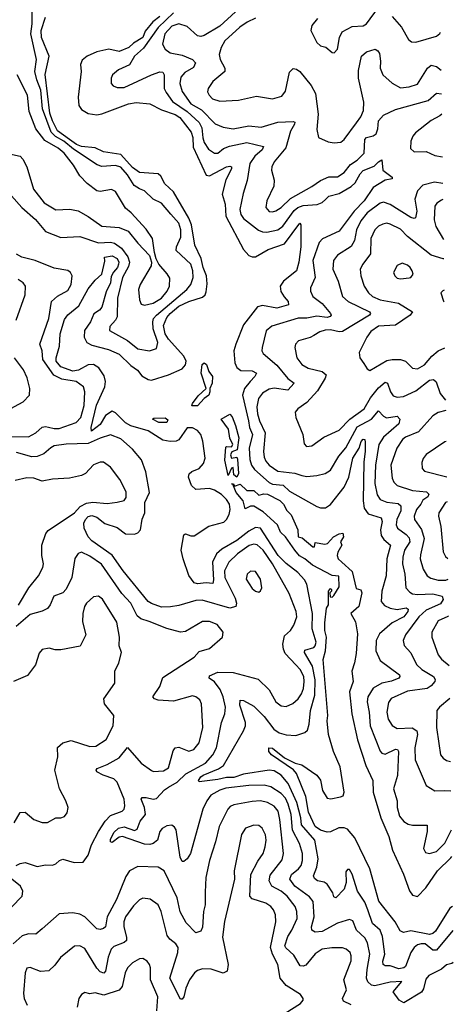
# Model space of a CAD drawing. Extents: x 2057697 to 2160550, y 827490 to 1016834.
# Tile 291 of 509: x 2142283 to 2144824, y 906251 to 912029. Entities that reach past the tile are written whole.
import ezdxf

# ---------------------------------------------------------------- set-up
doc = ezdxf.new("R2010")
doc.units = 0

msp = doc.modelspace()

# ---------------------------------------------------------------- linework, layer by layer
at = {"layer": '0CON20XD'}
for points in [[(2142234.8, 910995), (2142295, 910926.3), (2142376.4, 910856.4), (2142435, 910786), (2142525, 910750.4), (2142635, 910755.9), (2142745, 910720.2), (2142815, 910723), (2142838, 910718), (2142878.9, 910688.9), (2142917.7, 910637.7), (2142927.4, 910605), (2142920.3, 910579.7), (2142885.6, 910515), (2142855.7, 910395), (2142855.2, 910284.8), (2142845.2, 910264.8), (2142811.7, 910228.3), (2142810, 910205), (2142915, 910146.2), (2142975, 910096.4), (2143044.5, 910085.5), (2143085, 910100), (2143092.9, 910135), (2143065.9, 910215), (2143062.6, 910255), (2143068, 910275), (2143084.8, 910295), (2143262.4, 910445), (2143285.8, 910475), (2143299.7, 910515), (2143298.6, 910555), (2143285, 910594.5), (2143200.6, 910675), (2143201.7, 910695), (2143226.9, 910753.1), (2143227.8, 910795), (2143215, 910835.4), (2143168.2, 910888.2), (2143115, 910951.5), (2143065, 910976.4), (2143015.3, 911025.3), (2142985, 911035.3), (2142953.5, 911055), (2142915, 911118.4), (2142875, 911162.8), (2142845, 911172.9), (2142765, 911167.7), (2142736.2, 911176.2), (2142598.9, 911268.9), (2142541, 911315), (2142492.9, 911342.9), (2142468.3, 911368.3), (2142416, 911505), (2142407.4, 911615), (2142383.9, 911675), (2142372.6, 911725), (2142381.7, 911795), (2142347.6, 911945), (2142355.2, 912005), (2142356.8, 912103.2)], [(2144029.2, 912035), (2143996, 911995), (2143990, 911965), (2144025, 911894), (2144045, 911876), (2144077, 911867), (2144115, 911836.7), (2144126.1, 911833.9), (2144146, 911855), (2144157.8, 911925), (2144172.8, 911957.2), (2144232, 911988), (2144295, 911993.6), (2144315, 912004.4), (2144385, 912100.6)], [(2144821.5, 906683.7), (2144725, 906568.2), (2144705, 906569.1), (2144659.2, 906605), (2144635, 906606.7), (2144615, 906600), (2144595, 906583.8), (2144575.8, 906555), (2144545, 906473.3), (2144533.8, 906465), (2144505, 906459.6), (2144455, 906476.7), (2144425, 906476.2), (2144413.2, 906485), (2144411.6, 906505), (2144423.4, 906545), (2144409.3, 906649.3), (2144395.2, 906685.2), (2144350.2, 906725), (2144324, 906806), (2144305, 906850), (2144263.2, 906915), (2144230.6, 907015), (2144215, 907041.2), (2144205, 907041.2), (2144195, 907027.5), (2144196.9, 906965), (2144184, 906926), (2144135, 906876), (2144125, 906881.2), (2144117.5, 906905), (2144085, 906955.5), (2144067, 906967), (2144028.6, 906975), (2144010, 906990), (2144005.4, 907005), (2144024.3, 907055), (2144031.7, 907105), (2144012.3, 907215), (2143935, 907304), (2143931.3, 907345), (2143907.7, 907435), (2143855.8, 907545.8), (2143814.9, 907594.9), (2143775, 907620.6), (2143745, 907624.4), (2143595, 907601.5), (2143538.6, 907581.4), (2143495, 907582.6), (2143445, 907570.7), (2143335.7, 907555.7), (2143330.5, 907565), (2143343.6, 907585), (2143358.9, 907595), (2143448.2, 907631.8), (2143477.4, 907652.6), (2143594.7, 907855), (2143606.7, 907885), (2143607, 907905), (2143574, 908006), (2143574.5, 908035.5), (2143595, 908033.5), (2143655, 908000.9), (2143715, 907940.4), (2143772, 907865), (2143804.5, 907844.5), (2143845, 907831.7), (2143901.3, 907828.7), (2143954.7, 907845.3), (2143969.9, 907860.1), (2143980, 907895), (2143986.6, 907975), (2144013.6, 908065), (2144015.1, 908155.1), (2143999.7, 908235), (2143951.2, 908315), (2143955, 908328.2), (2144006.1, 908345), (2144015.2, 908355), (2144020, 908375), (2143998, 908455), (2143999.9, 908545), (2143965.5, 908715.5), (2143951.3, 908741.3), (2143913.1, 908785), (2143845, 908837.5), (2143798.5, 908885), (2143695, 909045.3), (2143665, 909049.2), (2143625, 909027.9), (2143555, 908972.7), (2143467.5, 908922.5), (2143436, 908894), (2143412.3, 908845), (2143418.7, 908741.3), (2143415, 908719.5), (2143375, 908723.6), (2143325, 908718), (2143305, 908724.3), (2143275, 908766.7), (2143241.4, 908865), (2143229.2, 908915), (2143245, 909005.5), (2143255, 909012), (2143285, 908999.3), (2143305, 909000), (2143392.4, 909057.6), (2143479.5, 909080.5), (2143495.8, 909095), (2143510.7, 909125), (2143517.1, 909155), (2143513.2, 909185), (2143495, 909213.9), (2143465, 909243.2), (2143425, 909268), (2143395, 909277.5), (2143315, 909271.2), (2143290, 909295), (2143271.5, 909345), (2143275.4, 909364.6), (2143291.8, 909378.2), (2143335.5, 909395), (2143359.6, 909425), (2143370.8, 909455), (2143356.5, 909555), (2143344.1, 909594.1), (2143325, 909618.9), (2143295, 909634.4), (2143265, 909633.1), (2143215, 909562.5), (2143200, 909555), (2143165, 909554.4), (2143121.9, 909561.9), (2143035, 909616.5), (2142935, 909645.9), (2142902.7, 909662.7), (2142845, 909721.1), (2142825, 909731.5), (2142785, 909706.7), (2142755, 909652.6), (2142703.3, 909615), (2142701.9, 909635), (2142733.3, 909766.7), (2142781.4, 909875), (2142785.3, 909905), (2142778.2, 909938.2), (2142746.8, 909985), (2142715, 910005.8), (2142685, 910003.5), (2142627.7, 909972.3), (2142595, 909966.9), (2142525, 909992), (2142497.6, 910025), (2142496.7, 910045), (2142516.5, 910113.5), (2142520.9, 910185), (2142545, 910268.6), (2142565, 910297.5), (2142629.6, 910350.4), (2142685, 910449.2), (2142725, 910500), (2142763.6, 910536.4), (2142782, 910612), (2142780, 910635), (2142825, 910643.2), (2142855, 910626.7), (2142864.2, 910605), (2142862.4, 910595), (2142855.6, 910575), (2142832.2, 910547.8), (2142819, 910521), (2142814.7, 910485), (2142789.1, 910430.9), (2142765, 910342.5), (2142750.9, 910325), (2142718, 910302), (2142698.4, 910255), (2142662.9, 910205), (2142661, 910165), (2142676.6, 910135), (2142705, 910118.4), (2142804.3, 910094.3), (2142865, 910066.7), (2142935, 910000.4), (2142972.9, 909972.9), (2142998.8, 909938.8), (2143035, 909918), (2143055.9, 909914.1), (2143155, 909944), (2143235, 909979.5), (2143255, 910004.3), (2143259.3, 910025), (2143245.4, 910055), (2143155, 910154.5), (2143135.6, 910185), (2143126.1, 910235), (2143145, 910280.5), (2143164.8, 910305.2), (2143215, 910347.9), (2143275, 910376), (2143355, 910401.4), (2143369.1, 910415), (2143375, 910431.2), (2143381.2, 910478.8), (2143378.4, 910525), (2143358.2, 910575), (2143346.8, 910626.8), (2143309.7, 910705), (2143290.8, 910825), (2143273.5, 910865), (2143185, 911017.8), (2143134.1, 911065), (2143110, 911110), (2143095, 911124.7), (2142985, 911132.2), (2142945, 911161), (2142875, 911237.8), (2142775, 911253.6), (2142725, 911277.3), (2142645, 911284.3), (2142615, 911296.9), (2142575, 911326.1), (2142505, 911377.4), (2142475.3, 911435), (2142460.2, 911479.8), (2142432.5, 911707.5), (2142455.5, 911815), (2142410, 911925), (2142408.9, 911965), (2142435, 912044.4)], [(2143105, 912047.8), (2143063.4, 912016.6), (2143018.2, 911961.8), (2143003.8, 911925), (2142949.6, 911890.4), (2142922.1, 911865), (2142865, 911841.5), (2142805, 911855.9), (2142735, 911840), (2142679.2, 911815), (2142648.3, 911791.7), (2142639.5, 911765), (2142642.7, 911725), (2142626, 911575), (2142630.4, 911525), (2142645, 911501.8), (2142685, 911478.8), (2142735, 911471.1), (2142763.5, 911476.5)], [(2143185, 912069.1), (2143095, 911982.6), (2143008.8, 911861.2), (2142955.3, 911815), (2142926.5, 911763.5), (2142862.5, 911735), (2142827.1, 911705), (2142818.9, 911685), (2142820, 911655), (2142830.7, 911640.7), (2142855, 911631.5), (2142895, 911631.6), (2143055.7, 911704.3), (2143105, 911722.2), (2143121.4, 911721.4), (2143130.3, 911705), (2143130, 911625), (2143140.6, 911600.6), (2143179.1, 911549.1), (2143265, 911490.6), (2143335.4, 911425.4), (2143349.7, 911395), (2143355.9, 911335), (2143365, 911308.2), (2143389.6, 911269.6), (2143425, 911245.5), (2143445, 911245.5), (2143477.1, 911272.9), (2143512.8, 911287.2), (2143615, 911308.3), (2143712, 911285), (2143704.4, 911265), (2143661.5, 911228.5), (2143631.7, 911185), (2143616.6, 911085), (2143592, 911008), (2143573.8, 910915), (2143578.6, 910885), (2143595, 910861.3), (2143683.2, 910793.2), (2143705, 910783.9), (2143731.9, 910781.9), (2143795, 910795.3), (2143825, 910817.8), (2143891.7, 910908.3), (2143912.5, 910927.5), (2143945, 910939.2), (2144026.7, 910943.3), (2144055, 910955.8), (2144075, 910974), (2144095, 910993.3), (2144155, 911007.9), (2144225, 911049.5), (2144248.2, 911071.8), (2144278, 911125), (2144295, 911143.7), (2144361.3, 911168.7), (2144385, 911194.4), (2144405, 911205.8), (2144411.2, 911145), (2144466.2, 911105), (2144466.7, 911095), (2144425, 911086.2), (2144355, 911043.4), (2144302.6, 910965), (2144242.6, 910905), (2144155, 910787.9), (2144057.4, 910742.6), (2144038.8, 910721.2), (2144000, 910615), (2144013.8, 910515), (2143987.5, 910455), (2143987.5, 910435), (2144000, 910405), (2144055, 910363.3), (2144104.6, 910305), (2144107.5, 910295), (2144102.6, 910287.4), (2144085, 910282), (2144025, 910289.8), (2143965, 910276.6), (2143915, 910276.5), (2143760, 910230), (2143727.1, 910202.9), (2143703.5, 910105), (2143702.5, 910085), (2143709.8, 910069.8), (2143790.7, 910000.7), (2143855, 909923.9), (2143891.1, 909895), (2143854, 909855), (2143774.2, 909865.8), (2143745, 909861.3), (2143705, 909836.4), (2143682.5, 909805), (2143672.5, 909757.5), (2143676.1, 909715), (2143687.8, 909675), (2143722.2, 909605), (2143711, 909495), (2143715, 909462.5), (2143725, 909438.5), (2143744.7, 909415), (2143795, 909378.6), (2143895, 909367.1), (2143936.2, 909353.8)], [(2143547.2, 912075), (2143455, 911990.8), (2143365, 911936.1), (2143345, 911930.8), (2143325, 911934.6), (2143265, 911989.7), (2143215.2, 912005.2), (2143175, 911991), (2143133.2, 911945)], [(2143665, 912037.4), (2143615.9, 912014.1), (2143573.8, 911985), (2143486.1, 911905), (2143462.9, 911865), (2143452.8, 911825), (2143457.1, 911795), (2143484.4, 911745), (2143485.7, 911725), (2143414, 911666), (2143387.8, 911625), (2143383.6, 911605), (2143392.5, 911585), (2143413.3, 911565), (2143455, 911551.5), (2143565, 911557.1), (2143670.3, 911580.3), (2143765, 911564.4), (2143819.8, 911580.2), (2143840.2, 911609.8), (2143865, 911720.8), (2143885, 911741.4), (2143905, 911738.9), (2143925, 911724.4), (2143991.9, 911641.9), (2144016.4, 911595), (2144032.4, 911475), (2144024.6, 911384.6), (2144035, 911337.5), (2144091.2, 911311.2), (2144126.6, 911306.6), (2144165, 911310), (2144185.3, 911324.7), (2144256.9, 911423.1), (2144281.7, 911458.3), (2144297.9, 911495), (2144299, 911545), (2144268.7, 911685), (2144269.4, 911730.6), (2144286.2, 911813.8), (2144315, 911840.6), (2144365.5, 911855.5), (2144382.5, 911845), (2144391.2, 911831.2), (2144397.2, 911785), (2144394.7, 911745), (2144412, 911705), (2144465, 911656.9), (2144515, 911629.2), (2144565, 911633.8), (2144615, 911651.1), (2144673.8, 911745), (2144695, 911762.7), (2144725, 911754.6), (2144753.1, 911732.7)], [(2144466.6, 912046.6), (2144520, 911985), (2144562.4, 911912.4), (2144578.3, 911898.3), (2144605, 911897.1), (2144725, 911931.1), (2144745, 911947.1), (2144750.1, 911955.9)], [(2143133.2, 911945), (2143119.3, 911885), (2143135.3, 911855.3), (2143164.7, 911834.7), (2143235, 911819.7), (2143295, 911795.4), (2143313.8, 911775), (2143302.1, 911747.9), (2143250.8, 911719.2), (2143228.3, 911691.7), (2143220.6, 911655), (2143235, 911607.8), (2143286.4, 911535), (2143349.1, 911499.1), (2143428.1, 911418.1), (2143475, 911398.9), (2143535, 911388.2), (2143625, 911405.9), (2143697.4, 911397.4), (2143795, 911427.8), (2143885, 911431.4), (2143895, 911426.7), (2143894.2, 911415), (2143870.9, 911375), (2143842.8, 911277.2), (2143773.9, 911195), (2143759.7, 911165), (2143758.4, 911145), (2143773.8, 911086.2), (2143772.4, 911052.4), (2143730.4, 910965), (2143726, 910926), (2143745, 910903.2), (2143765, 910900.9), (2143785, 910907.8), (2143815, 910927.5), (2143870.5, 910979.5), (2143995, 911049.6), (2144045, 911084.6), (2144094, 911106), (2144145, 911106.2), (2144185, 911131.8), (2144221.9, 911178.1), (2144260.9, 911205), (2144301.8, 911245), (2144305.9, 911325), (2144315, 911337.8), (2144355, 911347.3), (2144371.2, 911358.8), (2144382.6, 911387.4), (2144386.3, 911435), (2144415, 911467.6), (2144485, 911501.2), (2144677.1, 911555), (2144725, 911597.5), (2144755, 911592.7)], [(2142205, 911244.7), (2142285, 911227.5), (2142300.8, 911210.8), (2142325.5, 911165), (2142364.5, 911035), (2142425.7, 910955), (2142495, 910913.8), (2142576.2, 910916.2), (2142625, 910906.7), (2142685, 910873.8), (2142765, 910816.2), (2142865, 910808.4), (2142918.7, 910788.7), (2142975, 910717.1), (2143044.4, 910644.4), (2143056.1, 910606.1), (2143054, 910585), (2142988.5, 910475), (2142980, 910445), (2142984.5, 910384.5), (2142995, 910360), (2143014.4, 910354.4), (2143064.6, 910364.6), (2143113.2, 910395), (2143146.4, 910435), (2143161.2, 910465), (2143162, 910512), (2143147.9, 910537.9), (2143098, 910595), (2143083.3, 910625), (2143072.3, 910662.3), (2143061.2, 910745), (2143025, 910798.8), (2142936.9, 910895), (2142902.7, 910922.7), (2142845, 911020), (2142822, 911032), (2142755, 911020.7), (2142735, 911024), (2142677.9, 911067.9), (2142635, 911111.5), (2142598, 911175), (2142544.1, 911245), (2142507.5, 911275), (2142430.3, 911320.3), (2142378.2, 911388.2), (2142339.3, 911489.3), (2142329.7, 911585), (2142267.3, 911705)], [(2142763.5, 911476.5), (2142920, 911535), (2142965, 911543.1), (2143045, 911535.6), (2143115, 911500.6), (2143195, 911471.6), (2143221.6, 911455), (2143288.4, 911368.4), (2143297.4, 911337.4), (2143299.8, 911279.8), (2143375, 911116.2), (2143395, 911112.8), (2143495, 911164.6), (2143515, 911169.1), (2143524, 911165), (2143525, 911154), (2143490.4, 911089.6), (2143468.8, 911005), (2143486.7, 910946.7), (2143491.2, 910875), (2143595, 910680), (2143625.8, 910645), (2143645, 910636.4), (2143665, 910636.2), (2143739.9, 910680.1), (2143835, 910713.8), (2143925, 910834), (2143931.4, 910825), (2143930.7, 910695), (2143918.8, 910605), (2143905.5, 910554.5), (2143828.9, 910495), (2143809.2, 910465), (2143814.2, 910434.2), (2143832.2, 910402.2), (2143857.1, 910375), (2143858.1, 910355), (2143790, 910335), (2143705, 910350.8), (2143676.6, 910343.4), (2143595, 910238.4), (2143548.9, 910125), (2143538.6, 910085), (2143544.7, 910015), (2143555, 909987.8), (2143579.2, 909969.2), (2143645, 909968.9), (2143670, 909955), (2143661.8, 909935), (2143634.4, 909905.6), (2143600.4, 909865), (2143588.6, 909825), (2143624.9, 909675), (2143629, 909635), (2143647.1, 909595), (2143628.1, 909515), (2143632.2, 909447.8), (2143642.4, 909415), (2143659.9, 909389.9), (2143745, 909312.9), (2143765, 909303), (2143827.6, 909297.6), (2143865, 909262.5), (2144025, 909171.1), (2144045, 909163.3), (2144075, 909163.3), (2144105, 909183.1), (2144184.3, 909285), (2144211.9, 909345), (2144234.8, 909455), (2144272.6, 909515), (2144285, 909554.2), (2144295, 909566.7), (2144305, 909566.2), (2144306.9, 909546.9), (2144307.8, 909495), (2144299, 909435), (2144295.9, 909205), (2144302.4, 909162.4), (2144325, 909128.2), (2144400.7, 909105), (2144407, 909085), (2144398.1, 909035), (2144402, 909002), (2144417.5, 908977.5), (2144457.1, 908945), (2144434.2, 908865), (2144431.4, 908765), (2144405.8, 908675), (2144402.3, 908615), (2144420.8, 908590.8), (2144454.8, 908574.8), (2144495, 908568), (2144547.8, 908577.8), (2144559.8, 908569.8), (2144557.5, 908555), (2144534.1, 908525), (2144465, 908488.9), (2144391.3, 908425), (2144371.4, 908385), (2144369.4, 908325), (2144395, 908267.8), (2144508.9, 908185), (2144511.1, 908175), (2144504.5, 908165), (2144462.4, 908147.6), (2144405, 908135.2), (2144354.5, 908105.5), (2144324.2, 908055), (2144319.5, 908025), (2144331.6, 907965), (2144337.8, 907885), (2144395, 907735.6), (2144405, 907723.8), (2144425, 907718.2), (2144485, 907748.7), (2144497, 907747), (2144502.5, 907735), (2144496.6, 907593.4), (2144473.9, 907515), (2144495.3, 907445.3), (2144495.9, 907405), (2144509.6, 907355), (2144533.8, 907323.8), (2144558.9, 907308.9), (2144585, 907302.7), (2144671.2, 907301.2), (2144671.3, 907265), (2144648.9, 907165), (2144660.9, 907140.9), (2144685, 907135.5), (2144725, 907147.8), (2144774.3, 907195.7), (2144813.5, 907275.7)], [(2144756.6, 911475), (2144745, 911464.4), (2144693.7, 911436.3), (2144601.8, 911365), (2144586.2, 911345), (2144574.6, 911315), (2144572.6, 911272.6), (2144594.2, 911254.2), (2144664.8, 911254.8), (2144715, 911232.6), (2144760, 911223.4)], [(2144762.2, 911066.5), (2144714.2, 911075.8), (2144645, 911058.4), (2144614.8, 911025.2), (2144599.7, 910975), (2144609.5, 910905), (2144603.1, 910866.9), (2144595, 910861.8), (2144575, 910868.4), (2144455, 910944.7), (2144415, 910958), (2144395, 910951.8), (2144320, 910895), (2144281.8, 910848.2), (2144256.1, 910795), (2144246.1, 910733.9), (2144225, 910697.9), (2144145, 910646.4), (2144121.5, 910615), (2144117.3, 910565), (2144150.4, 910495), (2144173.9, 910403.9), (2144207.5, 910375), (2144333.1, 910315), (2144339.6, 910305), (2144333.1, 910295), (2144175, 910198.4), (2144155, 910197), (2144105, 910208), (2144073.8, 910206.2), (2144042.4, 910197.6), (2144006.4, 910176.4), (2143985, 910163.3), (2143916.3, 910143.7), (2143898.6, 910125), (2143894.5, 910105.5), (2143906.5, 910045), (2143935.6, 910005), (2143973.9, 909983.9), (2144055.8, 909965), (2144079.5, 909945), (2144073.9, 909925), (2144028.5, 909851.5), (2143965, 909782.9), (2143914, 909745), (2143897.5, 909725), (2143900.8, 909695), (2143941.4, 909595), (2143949.5, 909539.5), (2143963.3, 909525), (2143995, 909527.5), (2144065, 909579.5), (2144155, 909619.2), (2144218.6, 909685), (2144301.6, 909745), (2144339.8, 909810.2), (2144385, 909869.2), (2144425, 909902.2), (2144438.9, 909895), (2144455.9, 909845), (2144472.2, 909822.2), (2144495, 909812.8), (2144531.7, 909818.3), (2144605, 909851), (2144685, 909912.8), (2144707.9, 909917.9), (2144723.7, 909903.7), (2144747.5, 909835), (2144779.4, 909796.9)], [(2144763.4, 910973.5), (2144755, 910970), (2144728.2, 910951.8), (2144715.3, 910934.7), (2144711.2, 910855), (2144720.9, 910815), (2144766.6, 910738.5)], [(2144768.1, 910625), (2144765, 910624.5), (2144695, 910647.5), (2144556.7, 910756.7), (2144515, 910799.3), (2144455, 910829.2), (2144435, 910833.8), (2144410.7, 910829.3), (2144385, 910816.4), (2144363.9, 910796.1), (2144340.3, 910745), (2144338.2, 910655), (2144293.8, 910595), (2144279.2, 910565), (2144282, 910525), (2144301.8, 910465), (2144327.9, 910425), (2144351.1, 910405), (2144395.6, 910385.6), (2144502.9, 910365), (2144584.3, 910315), (2144571.5, 910295), (2144485, 910236.5), (2144385, 910230), (2144340.3, 910199.7), (2144316.8, 910165), (2144272.5, 910075), (2144277.1, 910045), (2144300.7, 910010.7), (2144319.7, 909979.7), (2144335, 909970), (2144435, 910028.2), (2144465.3, 910034.7), (2144515, 910034.7), (2144545, 910024.5), (2144585, 909983.1), (2144615, 909979.1), (2144655, 910003.9), (2144697.5, 910055), (2144735, 910086.3), (2144775.2, 910102.5)], [(2142225, 909582.2), (2142335, 909581.8), (2142376.6, 909603.4), (2142415, 909638.5), (2142435, 909642.5), (2142452.6, 909637.4), (2142485, 909629), (2142515, 909629.2), (2142613.5, 909665), (2142640.5, 909695), (2142661.6, 909765), (2142665.3, 909845.3), (2142657.1, 909875), (2142614.4, 909905), (2142529, 909919), (2142482.7, 909942.7), (2142418.6, 910035), (2142414.1, 910085), (2142401.8, 910125), (2142454.1, 910275), (2142468.8, 910375), (2142505, 910406.9), (2142565, 910440), (2142584.5, 910475), (2142590.5, 910525), (2142581.4, 910545), (2142565, 910556.2), (2142485, 910571), (2142374.6, 910615.4), (2142295, 910635.2), (2142263.6, 910653.6)], [(2144515, 910507.5), (2144565, 910514), (2144575, 910516.7), (2144588, 910535), (2144584, 910555), (2144570.8, 910575), (2144555, 910589.2), (2144525, 910599.2), (2144495, 910586.2), (2144474, 910545), (2144481.2, 910525), (2144495, 910512.5), (2144515, 910507.5)], [(2142261.5, 910265), (2142314.6, 910415), (2142316.4, 910465), (2142303.1, 910485), (2142275, 910503.6)], [(2144770.6, 910442.4), (2144762.1, 910437.9), (2144752, 910425), (2144767.5, 910377.5), (2144771.6, 910372.6)], [(2142205, 909734.4), (2142303.1, 909786.9), (2142340.8, 909825), (2142343.1, 909865), (2142327.5, 909927.5), (2142304.6, 909974.6), (2142253.5, 910045)], [(2143292.3, 909762.3), (2143295.8, 909775.8), (2143329.2, 909820.8), (2143375.7, 909865), (2143347.1, 909955), (2143351.8, 910005), (2143365, 910014.6), (2143378.7, 910005), (2143392.2, 909965), (2143413.8, 909935), (2143411.8, 909895), (2143397.3, 909865), (2143398.2, 909845), (2143390.9, 909825), (2143364.1, 909805.9), (2143325, 909762.5), (2143292.3, 909762.3)], [(2143936.2, 909353.8), (2143965, 909348.7), (2144025, 909353.1), (2144074, 909366), (2144104.4, 909385), (2144153.1, 909466.9), (2144195, 909515.4), (2144261.3, 909638.7), (2144343.8, 909685), (2144385, 909732.5), (2144415, 909702.5), (2144433.1, 909693.1), (2144495, 909702), (2144510, 909685), (2144505, 909657.3), (2144415, 909579.7), (2144387.6, 909535), (2144367.6, 909415), (2144365, 909307.5), (2144378.5, 909241.5), (2144395, 909212.3), (2144435, 909197.4), (2144500.4, 909190.4), (2144516.8, 909176.8), (2144517.1, 909147.1), (2144492.5, 909095), (2144488.6, 909065), (2144497.7, 909045), (2144547.8, 909007.8), (2144565, 908988.9), (2144569, 908965), (2144538.7, 908915), (2144528.4, 908875), (2144527.1, 908835), (2144540.3, 908775), (2144546.2, 908695), (2144568.6, 908668.6), (2144585, 908660.2), (2144615, 908655.2), (2144705, 908659.4), (2144758, 908645), (2144765.6, 908625.6), (2144748.5, 908601.5), (2144665, 908564.4), (2144621.4, 908525), (2144545, 908418.6), (2144531.1, 908385), (2144537, 908357), (2144575, 908312.9), (2144608.9, 908245), (2144639.1, 908215), (2144708.5, 908175), (2144717.8, 908157.8), (2144715.9, 908145), (2144695, 908119.1), (2144671.9, 908105), (2144555, 908089.4), (2144459.5, 908045), (2144445, 908021.2), (2144434, 907965), (2144442.9, 907925), (2144466, 907886), (2144495, 907868.5), (2144582.5, 907872.5), (2144610, 907855), (2144613.6, 907835), (2144598.1, 907755), (2144601.3, 907685), (2144666, 907535), (2144715, 907502.9), (2144775, 907506.5), (2144810.4, 907503)], [(2144780.2, 909734.8), (2144735, 909723.2), (2144705, 909703.9), (2144619.4, 909610.6), (2144545, 909579.1), (2144526.9, 909565), (2144492.4, 909515), (2144458.8, 909415), (2144465, 909338.8), (2144476.4, 909315), (2144495.3, 909295.3), (2144585, 909265.7), (2144667.4, 909257.4), (2144681.5, 909245), (2144675, 909228.6), (2144645, 909208.5), (2144634.2, 909185), (2144608.1, 909155), (2144594.2, 909115), (2144596.1, 909095), (2144637, 909037), (2144653.7, 908985), (2144631, 908889), (2144630.6, 908865), (2144647.2, 908805), (2144671.8, 908765), (2144691.8, 908751.8), (2144735, 908740.7), (2144779.6, 908740.4), (2144793.6, 908745)], [(2143145, 909664.2), (2143098.8, 909665), (2143060.8, 909685), (2143068.8, 909691.2), (2143135, 909691.6), (2143150.8, 909680.8), (2143145, 909664.2)], [(2143555, 909344.3), (2143537.8, 909357.8), (2143535, 909400), (2143525, 909397.5), (2143505, 909353.8), (2143485.5, 909444.5), (2143490.5, 909519.5), (2143495.7, 909524.3), (2143525, 909522.5), (2143532.5, 909535), (2143513.8, 909573.8), (2143505.9, 909625.9), (2143464, 909685), (2143515, 909713.6), (2143527.8, 909697.8), (2143547.6, 909647.6), (2143567.2, 909575), (2143557.5, 909505), (2143526.7, 909493.3), (2143519.2, 909475), (2143525, 909456.2), (2143555, 909462.5), (2143560.3, 909450.3), (2143564.6, 909365), (2143555, 909344.3)], [(2144824.1, 906496.2), (2144815, 906491.1), (2144785, 906481.8), (2144755, 906457.1), (2144680.5, 906419.5), (2144662.3, 906397.7), (2144649.2, 906340.8), (2144638.6, 906321.4), (2144535, 906260.5), (2144506, 906275), (2144472, 906325), (2144523.3, 906385), (2144455, 906380), (2144365, 906359.8), (2144344.1, 906364.1), (2144323.2, 906383.2), (2144316, 906405), (2144318.6, 906455), (2144334.1, 906545), (2144322, 906612), (2144305, 906640), (2144256.2, 906685), (2144235, 906740), (2144215, 906748.1), (2144197, 906743), (2144145, 906727.9), (2144055, 906679.1), (2144014.1, 906674.1), (2143995.3, 906685.3), (2143993.4, 906705), (2144008.3, 906765), (2144003.1, 906855), (2143980.7, 906880.7), (2143896.3, 906945), (2143865.3, 906985), (2143876.7, 907013.3), (2143917.5, 907045), (2143931.8, 907065), (2143939.7, 907095), (2143939.5, 907135), (2143922.5, 907195), (2143882.5, 907272.5), (2143873.9, 907365), (2143857.1, 907425), (2143840.3, 907460.3), (2143815, 907487.5), (2143755, 907527.4), (2143716.4, 907536.4), (2143625, 907534.8), (2143491.5, 907518.5), (2143455, 907506.7), (2143402.3, 907477.7), (2143378.8, 907445), (2143355.7, 907395.7), (2143284.2, 907135), (2143265, 907103.8), (2143245, 907088.1), (2143235, 907088), (2143223.6, 907113.6), (2143200.6, 907275), (2143191.2, 907291.2), (2143175, 907302.1), (2143145, 907297.5), (2143117.9, 907282.1), (2143104.5, 907265), (2143090.3, 907215), (2143065, 907195.3), (2143045, 907188.4), (2143015, 907189.7), (2142885, 907236.4), (2142865, 907231.4), (2142825, 907200), (2142815, 907203.8), (2142815, 907218), (2142835, 907260), (2142862.2, 907285), (2142895, 907292.1), (2142955, 907271.2), (2142971.5, 907278.5), (2142988.4, 907325), (2143020.9, 907365), (2143014.8, 907404.8), (2142995.7, 907455), (2143000, 907465), (2143025, 907465.4), (2143065, 907455.4), (2143085, 907457.7), (2143130.7, 907509.3), (2143155, 907525.5), (2143206.1, 907553.9), (2143257.4, 907602.6), (2143371.2, 907665), (2143415.8, 907715), (2143436.3, 907755), (2143465.3, 907905), (2143484.6, 907955), (2143489.1, 907995), (2143476.1, 908055), (2143458.3, 908098.3), (2143425, 908142.5), (2143394, 908165), (2143395, 908179.2), (2143445, 908199), (2143535, 908197.7), (2143679.6, 908159.6), (2143746, 908096), (2143785, 908025.7), (2143815, 908003.1), (2143845, 907998.1), (2143884.6, 908015.4), (2143915, 908042.7), (2143935, 908073.1), (2143945.7, 908105), (2143951.1, 908145), (2143947.5, 908175), (2143926.4, 908215), (2143902, 908242), (2143839.2, 908309.2), (2143828.7, 908335), (2143826.1, 908363.9), (2143835, 908412.5), (2143869.5, 908445), (2143889.2, 908475), (2143906.7, 908525), (2143903.8, 908555), (2143861.7, 908661.7), (2143764.3, 908835), (2143710, 908915), (2143675, 908946.4), (2143655, 908950.8), (2143627.2, 908942.8), (2143559.6, 908895), (2143509.4, 908845), (2143483.7, 908795), (2143484.8, 908755), (2143545.3, 908635), (2143553.8, 908605), (2143550, 908585), (2143515, 908576.4), (2143352.9, 908622.9), (2143315, 908621.2), (2143215, 908591.6), (2143167.6, 908582.4), (2143115, 908582), (2143055, 908602.4), (2143036.7, 908615), (2142890.3, 908795), (2142825.7, 908885.7), (2142705, 908970), (2142683.6, 908995), (2142660.3, 909045), (2142658.7, 909075), (2142668.4, 909095), (2142685, 909113.9), (2142705, 909118.9), (2142735, 909109), (2142781.7, 909071.7), (2142855, 909048), (2142902.1, 909012.1), (2142955, 909008.9), (2142975, 909018.2), (2142990.4, 909035), (2143001.3, 909098.7), (2143016.4, 909135), (2143016.9, 909195), (2143043.3, 909255), (2143022.7, 909375), (2142996.9, 909445), (2142945, 909509.1), (2142875, 909568.4), (2142815, 909593.2), (2142755, 909573.4), (2142685, 909540.8), (2142555, 909537.1), (2142485, 909527.6), (2142465, 909517.2), (2142425, 909480.8), (2142385, 909465.8), (2142355, 909464.3), (2142265, 909489.2)], [(2144782.7, 909553.8), (2144775, 909551.1), (2144665, 909477.1), (2144647, 909453), (2144639.3, 909430.7), (2144641.9, 909395), (2144655, 909379.4), (2144785.5, 909346.4)], [(2142276.1, 908593.9), (2142337.4, 908695), (2142393.8, 908765), (2142417.9, 908815), (2142422.7, 908835), (2142412.9, 908885), (2142413.5, 908945), (2142437, 909013), (2142449.3, 909030.7), (2142604.4, 909135), (2142637.2, 909172.8), (2142675, 909191.3), (2142712.3, 909197.7), (2142795, 909189.6), (2142855, 909197.9), (2142895, 909208.1), (2142907.1, 909225), (2142907.7, 909257.7), (2142870.2, 909330.2), (2142815, 909402.9), (2142775, 909431.9), (2142755, 909433.1), (2142715, 909417.1), (2142668, 909365), (2142645, 909354.3), (2142575, 909339.2), (2142475, 909332.2), (2142415, 909320.5), (2142365, 909337.5), (2142325, 909340.9), (2142256.2, 909325)], [(2144819.6, 906825.8), (2144804.5, 906815.5), (2144719.7, 906680.3), (2144705, 906666.3), (2144685, 906661.3), (2144575, 906682.1), (2144532.4, 906672.4), (2144513, 906683), (2144483.1, 906735), (2144387.1, 906857.1), (2144334.6, 907045.4), (2144247.8, 907227.8), (2144205, 907277.9), (2144185, 907286), (2144152.7, 907287.3), (2144105, 907263.8), (2144085, 907261.2), (2144045, 907273.3), (2144015, 907293.9), (2143975, 907378.8), (2143960.9, 907470.9), (2143905.6, 907605.6), (2143887.3, 907627.3), (2143759.2, 907715), (2143743.3, 907735), (2143744, 907755), (2143765, 907753.8), (2143835, 907697.1), (2143896.7, 907665), (2143937.1, 907657.1), (2144025, 907596), (2144046.2, 907566.2), (2144058.4, 907505), (2144085, 907461.5), (2144107.1, 907457.1), (2144162.2, 907467.8), (2144177.8, 907475), (2144184.7, 907495), (2144160.9, 907645), (2144122.3, 907735), (2144093.6, 907835), (2144085.5, 907915), (2144089.6, 907945), (2144061.3, 908275), (2144075.6, 908325), (2144080.3, 908405), (2144071.4, 908445), (2144070.6, 908489.4), (2144081.2, 908575), (2144092.5, 908595), (2144092.5, 908675), (2144105, 908690), (2144110, 908685), (2144110, 908675), (2144100, 908665), (2144101.7, 908641.7), (2144115, 908640), (2144125, 908650), (2144155, 908700), (2144153, 908763), (2144115, 908767.1), (2143998.2, 908828.2), (2143955, 908864.6), (2143922.5, 908882.5), (2143895.4, 908915), (2143840.8, 908995), (2143811.2, 909021.2), (2143794.3, 909064.3), (2143710.8, 909140.8), (2143655, 909173.8), (2143635, 909173.6), (2143605, 909158.8), (2143592, 909205), (2143551.7, 909255), (2143532.5, 909302.5), (2143524.5, 909305), (2143535.4, 909305.4), (2143541.7, 909291.7), (2143575, 909302.5), (2143613.8, 909265), (2143655, 909265.5), (2143685, 909238.6), (2143713.1, 909246.9), (2143736.1, 909243.9), (2143808, 909208), (2143828.6, 909185), (2143848, 909148), (2143873.8, 909123.8), (2143912.5, 909035), (2143914.4, 908995), (2143938.8, 908988.8), (2144000, 908935), (2144010, 908935), (2144015, 908960), (2144071.2, 908951.2), (2144087.5, 908955), (2144122, 908995), (2144155, 909012.5), (2144176.7, 909015), (2144180, 908995), (2144163.9, 908963.9), (2144170, 908945), (2144147.5, 908905), (2144144, 908885), (2144150, 908865), (2144171.2, 908845), (2144230.7, 908790.7), (2144255, 908690), (2144283, 908683), (2144288.8, 908665), (2144270, 908585), (2144223.8, 908545), (2144251.2, 908495), (2144262.5, 908425), (2144255, 908310), (2144245.8, 908255), (2144228.8, 908205), (2144237.5, 908145), (2144216.5, 908085), (2144228.9, 907955), (2144262.1, 907802.1), (2144312.5, 907652.5), (2144353.1, 907565), (2144353.8, 907495), (2144398.9, 907345), (2144447.1, 907235), (2144468, 907155), (2144532.7, 907015), (2144566.8, 906916.8), (2144585, 906891.8), (2144615, 906883.6), (2144663.9, 906935), (2144731.8, 907035), (2144810, 907110), (2144815.7, 907117.4)], [(2144787.5, 909199.3), (2144779.1, 909195), (2144738.5, 909135), (2144736.5, 909115), (2144751.3, 909055), (2144765.3, 908905.3), (2144778.1, 908878.1), (2144792, 908867)], [(2142262.5, 907065), (2142285, 907077.1), (2142315, 907082.5), (2142385, 907059.5), (2142435, 907069.2), (2142475, 907067.1), (2142494.7, 907075.3), (2142515.3, 907094.7), (2142535, 907102.2), (2142602.2, 907082.2), (2142655.8, 907085), (2142683.5, 907126.5), (2142703.8, 907186.2), (2142744.1, 907265), (2142784.1, 907325.9), (2142815, 907358.5), (2142884, 907385), (2142895, 907396.2), (2142899.6, 907415), (2142895.8, 907455), (2142855, 907554.5), (2142835, 907573.5), (2142772.5, 907595), (2142735.8, 907615), (2142731.4, 907625), (2142737.5, 907635), (2142795, 907657.2), (2142865, 907696.6), (2142915, 907756.9), (2142994.4, 907665), (2143055, 907622.5), (2143067.3, 907617.3), (2143125, 907620), (2143155, 907639.2), (2143182.6, 907737.4), (2143194.7, 907755.3), (2143215, 907758.9), (2143274.4, 907735.6), (2143303.9, 907746.1), (2143334.1, 907785), (2143356.8, 907875), (2143347.5, 908015), (2143338.3, 908038.3), (2143316.2, 908055), (2143295, 908060.5), (2143185, 908030.5), (2143095, 908035.5), (2143073, 908043), (2143064.2, 908055), (2143103.9, 908115), (2143120.9, 908169.1), (2143305, 908287.8), (2143335, 908320.5), (2143395, 908339.2), (2143471.2, 908405), (2143475.8, 908435), (2143439.8, 908479.8), (2143395, 908496.4), (2143355, 908496.7), (2143255, 908438.9), (2143225, 908433.8), (2143145.8, 908455.8), (2143042.7, 908497.3), (2142993.8, 908513.8), (2142971.3, 908531.3), (2142935, 908605.6), (2142881.9, 908661.9), (2142763.2, 908833.2), (2142695, 908881.4), (2142645, 908903.6), (2142625, 908896.9), (2142607.1, 908867.1), (2142588.3, 908755), (2142555, 908687.1), (2142535.2, 908664.8), (2142482.9, 908645), (2142462.2, 908595), (2142446, 908574), (2142415, 908558.1), (2142345, 908537.8), (2142261.7, 908468.3)], [(2143685, 908670), (2143695, 908676.7), (2143701.4, 908695), (2143693.5, 908745), (2143665, 908790), (2143635, 908792.9), (2143615.5, 908774.5), (2143611.1, 908745), (2143645, 908691.4), (2143665, 908675.8), (2143685, 908670)], [(2142251.2, 907315), (2142285, 907376.2), (2142315, 907378.9), (2142365, 907334.4), (2142415, 907316.9), (2142445, 907318.1), (2142495, 907345.8), (2142525, 907345.8), (2142545, 907353.8), (2142561.2, 907375), (2142566.2, 907405), (2142554.3, 907444.3), (2142516.7, 907515), (2142489.7, 907625), (2142506.6, 907703.4), (2142505, 907757.5), (2142535.7, 907784.3), (2142585, 907798.2), (2142695, 907763.8), (2142730, 907765), (2142790.6, 907805), (2142831.2, 907885), (2142835.4, 907945.4), (2142780.8, 908015), (2142776.4, 908043.6), (2142840.8, 908135), (2142840.6, 908205), (2142864.4, 908255), (2142878.9, 908315), (2142866.7, 908355), (2142868.4, 908405), (2142852.8, 908492.8), (2142769.1, 908629.1), (2142745, 908645.7), (2142715, 908642.5), (2142674.7, 908605.3), (2142663.1, 908585), (2142652.5, 908545), (2142650.5, 908495), (2142670.9, 908419.1), (2142637.8, 908352.2), (2142525, 908331.5), (2142491.5, 908331.5), (2142455, 908340), (2142415, 908332), (2142397.8, 908312.2), (2142376.1, 908243.9), (2142329.3, 908180.7), (2142247.5, 908145)], [(2144796.5, 908530.3), (2144792.6, 908527.4), (2144735, 908500.9), (2144699.1, 908435), (2144699.2, 908405), (2144735, 908301.9), (2144755.7, 908275.7), (2144800.5, 908238.4)], [(2144803.1, 908046.1), (2144742.9, 907995), (2144727.8, 907975), (2144726, 907875), (2144738.5, 907781.5), (2144748.9, 907715), (2144764.3, 907695), (2144785, 907681.5), (2144808.1, 907676)], [(2144225, 906247.9), (2144180, 906270), (2144174.4, 906284.4), (2144198.9, 906335), (2144183.3, 906395), (2144225, 906506.7), (2144226.2, 906535), (2144219.5, 906555), (2144195.7, 906575), (2144175, 906581.5), (2144112.6, 906582.6), (2144055, 906574.6), (2144015, 906547.1), (2143959.1, 906480.9), (2143945, 906474.6), (2143926.2, 906476.2), (2143888.7, 906538.7), (2143842.4, 906582.4), (2143836.5, 906595), (2143855, 906649.5), (2143878.4, 906685), (2143909.4, 906755), (2143906.7, 906795), (2143896.5, 906825), (2143850.6, 906885), (2143815.1, 906915.1), (2143760.8, 906945), (2143744.8, 906975), (2143751, 907009), (2143820.9, 907099.1), (2143830, 907135), (2143808.4, 907335), (2143797.6, 907385), (2143775, 907412.8), (2143735.2, 907435.2), (2143695, 907445.7), (2143645, 907441.6), (2143538.1, 907421.9), (2143517.4, 907412.6), (2143503.2, 907396.8), (2143451.3, 907295), (2143430.7, 907205), (2143394.6, 907095), (2143373.9, 906995), (2143369.2, 906909.2), (2143369.3, 906835), (2143360.6, 906795), (2143355, 906703.3), (2143345, 906680), (2143315, 906670), (2143259.5, 906729.5), (2143224.2, 906794.2), (2143205.7, 906875), (2143129.4, 907035), (2143095, 907055.6), (2142975, 907060), (2142925.7, 907035), (2142905, 907000), (2142851.3, 906865), (2142794.8, 906765), (2142785, 906706), (2142775, 906695.4), (2142755, 906690.4), (2142735, 906693.6), (2142664, 906764), (2142635, 906779.3), (2142595, 906787.1), (2142515, 906781.9), (2142415.4, 906694.6), (2142377.4, 906662.6), (2142335, 906664.6), (2142298.2, 906651.8), (2142245, 906605.4)], [(2143801.2, 906175), (2143928.9, 906255), (2143944.4, 906275), (2143944.3, 906285), (2143928.2, 906308.2), (2143845, 906361.5), (2143809.2, 906405), (2143796.5, 906485), (2143764.5, 906544.5), (2143752.8, 906585), (2143784.7, 906735), (2143781.5, 906775), (2143769.6, 906805), (2143754.5, 906825), (2143725, 906844.7), (2143645, 906870.4), (2143632.1, 906885), (2143637.6, 907012.4), (2143678.2, 907091.8), (2143709.1, 907135), (2143722.5, 907175), (2143727.1, 907215), (2143724, 907245), (2143704.7, 907284.7), (2143685, 907300.5), (2143655, 907301.5), (2143606, 907284), (2143582.1, 907247.9), (2143540.6, 907035), (2143542.5, 906985), (2143482.3, 906737.7), (2143471.8, 906645), (2143504, 906485), (2143498.5, 906445), (2143475, 906432.7), (2143405, 906456.8), (2143355, 906459.1), (2143325, 906448.9), (2143307.3, 906435), (2143277.8, 906395), (2143256.9, 906345), (2143244.7, 906295.3), (2143235, 906281.1), (2143225, 906281.9), (2143163.2, 906405), (2143209.4, 906555), (2143210.8, 906585), (2143198.9, 906605), (2143163.5, 906633.5), (2143147.2, 906655), (2143111.5, 906795), (2143094.7, 906834.7), (2143047.7, 906867.7), (2143005, 906874.4), (2142985, 906863.3), (2142950.8, 906829.2), (2142903.9, 906765), (2142894.2, 906735.8), (2142892.9, 906705), (2142909.7, 906645), (2142908.1, 906625), (2142895, 906613.4), (2142835, 906590), (2142818.9, 906575), (2142801.7, 906528.3), (2142785, 906446.2), (2142775.4, 906434.6), (2142755, 906440.9), (2142735, 906463.8), (2142665, 906578.9), (2142635, 906593.5), (2142605, 906591.1), (2142521.9, 906525), (2142489.8, 906480.2), (2142453.3, 906446.7), (2142405, 906442.5), (2142345, 906467.5), (2142325, 906463.3), (2142315.6, 906435), (2142305.4, 906315), (2142309.1, 906285), (2142326.4, 906245)], [(2142235, 906821.2), (2142297.5, 906885), (2142301.2, 906915), (2142287.5, 906945), (2142236.7, 906985)], [(2143086.6, 906213.4), (2143092.7, 906295), (2143049.2, 906395), (2143048.9, 906465), (2143044.2, 906485), (2143030, 906505), (2143005, 906520), (2142985, 906518.1), (2142945, 906494.4), (2142915.3, 906464.7), (2142901.2, 906435), (2142883.1, 906355), (2142865, 906333.7), (2142775.4, 906305.4), (2142725, 906318.1), (2142695, 906312.9), (2142665, 906319.2), (2142645, 906308.8), (2142630, 906285), (2142619.2, 906235)]]:
    msp.add_lwpolyline(points, dxfattribs=at)

doc.saveas('drawing.dxf')
